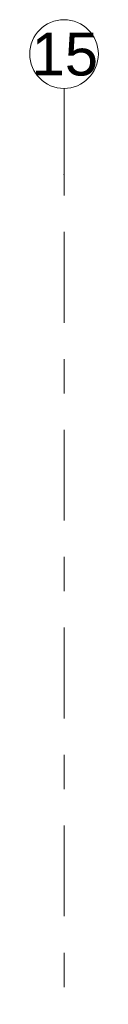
# Model space of a CAD drawing. Header units: metres. Extents: x -3.6 to 84.5, y -11 to 16.8.
# Tile 280 of 656: x 50.83 to 51.03, y 13.937 to 16.805. Entities that reach past the tile are written whole.
import ezdxf

# ---------------------------------------------------------------- set-up
doc = ezdxf.new("R2010")
doc.units = ezdxf.units.M
doc.header["$MEASUREMENT"] = 0
doc.linetypes.add('Strichlinie doppelt', pattern=[0.546806, 0.264583, -0.105833, 0.070556, -0.105833])
doc.layers.add('451 - Universal.Achsen Raster', color=7, linetype='Continuous')
doc.styles.add('ERSTELLTER_STIL_2', font='txt')

msp = doc.modelspace()

# ---------------------------------------------------------------- linework, layer by layer
at = {"layer": '451 - Universal.Achsen Raster', "color": 160, "linetype": 'Strichlinie doppelt', "lineweight": 9, "true_color": 0x3232ff}
for p, q in [((50.93, 16.355), (50.93, 16.605)), ((50.93, -10.585), (50.93, 16.355))]:
    msp.add_line(p, q, dxfattribs=at)
at = {"layer": '451 - Universal.Achsen Raster', "color": 160, "linetype": 'Continuous', "lineweight": 9, "true_color": 0x3232ff}
msp.add_circle((50.93, 16.705), 0.1, dxfattribs=at)
at = {"layer": '451 - Universal.Achsen Raster', "color": 160, "linetype": 'Strichlinie doppelt', "lineweight": 9, "true_color": 0x3232ff}
msp.add_point((50.93, 16.355), dxfattribs=at)
msp.add_point((50.93, 16.355), dxfattribs=at)

# ---------------------------------------------------------------- texts
at = {"layer": '451 - Universal.Achsen Raster', "color": 160, "lineweight": 9, "true_color": 0x3232ff, "insert": (50.8351, 16.7675), "char_height": 0.125, "attachment_point": 1, "style": 'ERSTELLTER_STIL_2'}
msp.add_mtext('\\A1;{\\pql;\\pt0;\\fArial|b0|i0|c0|p38;15}', dxfattribs=at)

doc.saveas('drawing.dxf')
